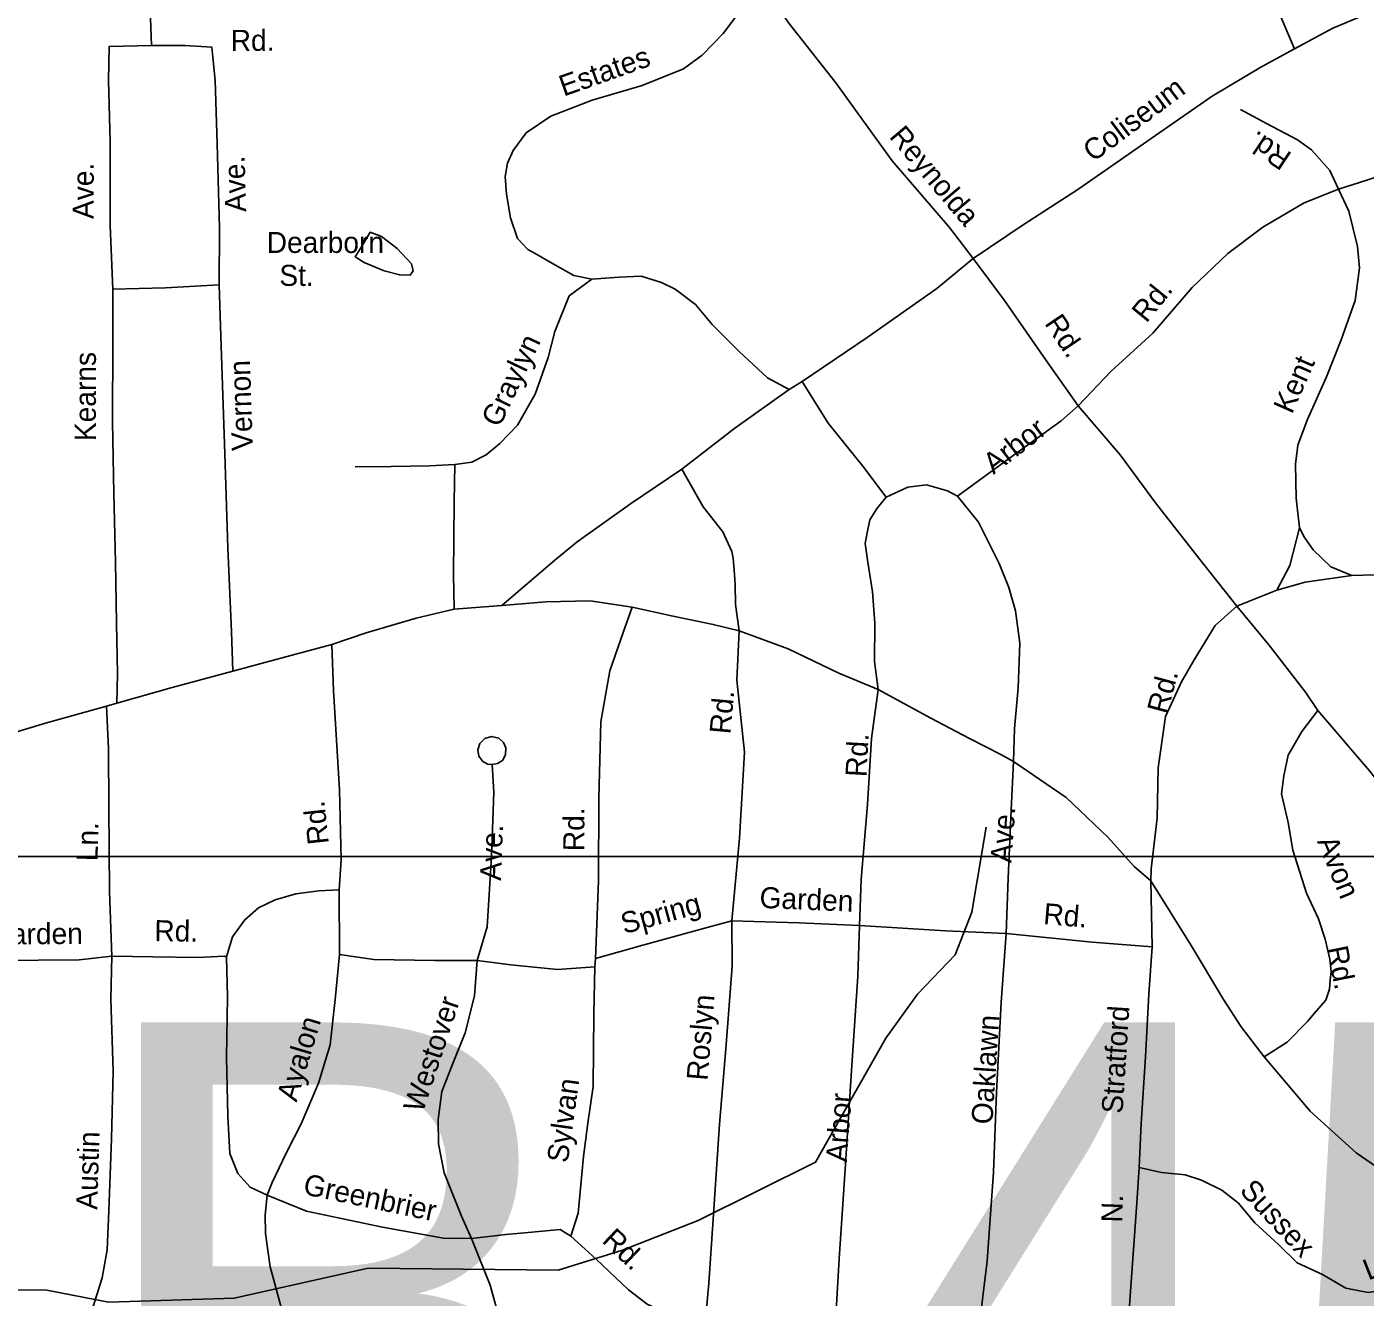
# Model space of a CAD drawing. Extents: x 1551653 to 1702041, y 811336 to 920032.
# Drawn here: x 1619586 to 1623759, y 860865 to 864827 of the extents above; entities that cross this region are included whole.
import ezdxf

# ---------------------------------------------------------------- set-up
doc = ezdxf.new("R2010")
doc.units = 0
for name, color, linetype in [('Old_Level_10', 7, 'Continuous'), ('Old_Level_3', 7, 'Continuous'), ('Old_Level_35', 7, 'Continuous'), ('Old_Level_59', 7, 'Continuous'), ('Old_Level_62', 7, 'Continuous')]:
    doc.layers.add(name, color=color, linetype=linetype)

msp = doc.modelspace()

# ---------------------------------------------------------------- linework, layer by layer
at = {"layer": 'Old_Level_10'}
for p, q in [((1620090.126, 864791.545), (1620090.126, 864791.545)), ((1620009.491, 864039.803), (1620009.491, 864039.803))]:
    msp.add_line(p, q, dxfattribs=at)
at = {"layer": 'Old_Level_3'}
msp.add_lwpolyline([(1625908.099, 859320.788), (1619071.581, 859320.788), (1619071.581, 862239.39), (1625908.099, 862239.39), (1625908.099, 860614.92), (1625908.099, 859320.788)], dxfattribs=at)
at = {"layer": 'Old_Level_35'}
for p, q in [((1622003.08, 863720.404), (1621963.463, 863695.624)), ((1623483.318, 863069.774), (1623359.273, 863019.772)), ((1621066.65, 863021.755), (1620918.537, 863010.151)), ((1621204.563, 863033.563), (1621066.65, 863021.755)), ((1621342.512, 863037.169), (1621204.563, 863033.563)), ((1621473.975, 863017.09), (1621342.512, 863037.169)), ((1619867.04, 862717.511), (1619834.828, 862707.96)), ((1623090.828, 862164.034), (1623095.173, 861958.224)), ((1620560.516, 861933.611), (1620559.604, 862135.343)), ((1621359.3, 861921.607), (1621356.971, 861895.639))]:
    msp.add_line(p, q, dxfattribs=at)
for points in [[(1623402.397, 865857.166), (1623416.813, 865768.823), (1623401.475, 865565.221), (1623372.705, 865399.713), (1623359.198, 865296.131), (1623359.936, 865224.074), (1623378.64, 865149.855), (1623403.227, 865069.511), (1623435.887, 864983.002), (1623489.87, 864872.244), (1623538.391, 864758.396)], [(1619974.684, 864768.471), (1619970.593, 864882.418), (1619972.65, 865036.856)], [(1624620.712, 865036.216), (1624520.404, 865013.841), (1624387.108, 864988.004), (1624206.964, 864957.012), (1624014.717, 864930.096), (1623874.299, 864898.01), (1623740.629, 864856.662), (1623657.997, 864822.61), (1623538.391, 864758.396)], [(1621873.738, 864967.47), (1621826.708, 864898.185), (1621757.19, 864805.545), (1621692.2, 864738.625), (1621633.496, 864695.591), (1621504.973, 864643.57), (1621348.369, 864598.321), (1621219.688, 864548.301), (1621142.779, 864495.63), (1621102.037, 864440.427), (1621084.426, 864400.962), (1621076.981, 864359.489), (1621081.673, 864304.765), (1621094.58, 864230.66), (1621115.482, 864166.202), (1621148.15, 864132.678), (1621171.26, 864119.462)], [(1622537.174, 864104.485), (1622462.497, 864200.303), (1622284.033, 864409.039), (1622108.259, 864651.739), (1621961.56, 864838.018), (1621873.738, 864967.47)], [(1619974.684, 864768.471), (1619842.738, 864764.747), (1619840.987, 864658.724), (1619845.937, 864468.718), (1619845.629, 864206.976), (1619854.218, 864008.893)], [(1620186.051, 864021.57), (1620187.059, 864199.45), (1620179.365, 864461.349), (1620172.777, 864659.393), (1620162.482, 864763.461), (1620078.545, 864768.766), (1619974.684, 864768.471)], [(1623538.391, 864758.396), (1623433.555, 864700.289), (1623282.256, 864610.709), (1623092.263, 864477.888), (1622862.883, 864318.992), (1622692.912, 864208.705), (1622537.174, 864104.485)], [(1623370.258, 864568.901), (1623451.422, 864525.63), (1623548.427, 864474.036), (1623592.029, 864443.334), (1623648.741, 864378.347), (1623675.772, 864319.965)], [(1623675.772, 864319.965), (1623764.2, 864348.59), (1623870.552, 864382.852), (1623952.484, 864377.386), (1624093.176, 864396.991), (1624195.252, 864409.152), (1624239.487, 864410.968), (1624358.354, 864430.022)], [(1624358.354, 864430.022), (1624392.112, 864294.835), (1624399.492, 864190.334), (1624390.23, 864118.484), (1624376.431, 864044.691), (1624351.369, 863983.166), (1624310.075, 863903.87), (1624244.797, 863812.945), (1624209.41, 863735.619), (1624186.385, 863666.049), (1624172.881, 863582.276), (1624163.048, 863462.608), (1624155.624, 863382.713), (1624116.273, 863297.464), (1624077.366, 863234.019), (1624040.709, 863192.739), (1624000.21, 863159.34), (1623963.797, 863139.869), (1623907.701, 863126.798), (1623823.685, 863118.297), (1623717.783, 863116.043)], [(1622863.969, 863644.412), (1622967.365, 863752.997), (1623096.971, 863871.655), (1623219.316, 864013.653), (1623330.93, 864119.847), (1623440.051, 864201.881), (1623569.26, 864277.701), (1623675.772, 864319.965)], [(1623675.772, 864319.965), (1623708.6, 864251.461), (1623734.778, 864141.071), (1623741.641, 864075.093), (1623727.97, 863973.315), (1623684.05, 863850.136), (1623638.092, 863735.005), (1623577.921, 863599.95), (1623548.735, 863522.499), (1623541.714, 863462.608), (1623543.968, 863356.702), (1623554.509, 863264.639)], [(1621171.26, 864119.462), (1621232.434, 864083.99), (1621291.797, 864050.968), (1621347.886, 864040.166)], [(1622537.174, 864104.485), (1622422.995, 864010.446), (1622206.117, 863857.519), (1622003.08, 863720.404)], [(1622537.174, 864104.485), (1622634.593, 863973.689), (1622761.85, 863788.767), (1622863.969, 863644.412)], [(1621347.886, 864040.166), (1621276.905, 863987.303), (1621232.47, 863876.468)], [(1621347.886, 864040.166), (1621432.972, 864045.819), (1621501.876, 864049.021), (1621564.466, 864028.971), (1621608.071, 864008.272), (1621671.423, 863960.871), (1621722.461, 863898.819), (1621806.646, 863814.567), (1621895.785, 863731.968), (1621963.463, 863695.624)], [(1619854.218, 864008.893), (1619853.693, 863845.012), (1619853.431, 863595.278), (1619857.689, 863371.266), (1619862.154, 863157.257), (1619865.104, 862967.29), (1619868.503, 862809.335), (1619867.04, 862717.511)], [(1619854.218, 864008.893), (1620018.171, 864012.17), (1620186.051, 864021.57)], [(1620228.263, 862817.642), (1620224.132, 862939.594), (1620212.639, 863201.575), (1620203.394, 863495.524), (1620195.54, 863739.621), (1620190.061, 863893.617), (1620186.051, 864021.57)], [(1621232.47, 863876.468), (1621211.207, 863795.054), (1621171.286, 863681.6), (1621115.892, 863584.671), (1621060.905, 863527.552), (1621018.363, 863492.197), (1620974.072, 863469.081), (1620920.099, 863461.971)], [(1621963.463, 863695.624), (1621793.441, 863575.029), (1621628.688, 863446.741)], [(1622003.08, 863720.404), (1622085.042, 863590.726), (1622192.791, 863457.068), (1622265.542, 863360.27)], [(1622863.969, 863644.412), (1622811.633, 863598.422), (1622661.007, 863489.836), (1622487.405, 863363.365)], [(1622863.969, 863644.412), (1622995.408, 863492.329), (1623104.83, 863342.628), (1623240.108, 863169.948), (1623359.273, 863019.772)], [(1620920.099, 863461.971), (1620841.959, 863457.155), (1620722.254, 863455.18), (1620610.188, 863454.852)], [(1620920.099, 863461.971), (1620918.104, 863343.946), (1620916.326, 863118.258), (1620918.537, 863010.151)], [(1621628.688, 863446.741), (1621468.57, 863339.362), (1621301.892, 863220.704), (1621232.103, 863163.886), (1621066.65, 863021.755)], [(1621628.688, 863446.741), (1621694.716, 863329.45), (1621755.792, 863251.807), (1621783.854, 863190.683), (1621788.807, 863169.208), (1621791.086, 863132.494), (1621794.593, 863088.397), (1621795.409, 863025.484), (1621806.964, 862942.885)], [(1622265.542, 863360.27), (1622332.95, 863391.47), (1622391.668, 863397.857), (1622456.769, 863379.972), (1622487.405, 863363.365)], [(1622240.427, 862760.016), (1622228.872, 862847.571), (1622230.523, 862966.514), (1622223.116, 863064.762), (1622208.575, 863156.911), (1622200.159, 863215.054), (1622206.245, 863248.751), (1622214.646, 863288.783), (1622237.48, 863325.579), (1622265.542, 863360.27)], [(1622487.405, 863363.365), (1622553.859, 863282.298), (1622617.684, 863153.273), (1622648.319, 863077.901), (1622668.987, 863004.977), (1622682.192, 862904.206), (1622677.24, 862765.439), (1622665.685, 862638.236), (1622662.383, 862535.812)], [(1623554.509, 863264.639), (1623524.509, 863147.182), (1623483.318, 863069.774)], [(1623717.783, 863116.043), (1623652.295, 863142.985), (1623597.137, 863195.935), (1623569.9, 863234.307), (1623554.509, 863264.639)], [(1623717.783, 863116.043), (1623571.665, 863094.396), (1623483.318, 863069.774)], [(1620918.537, 863010.151), (1620800.305, 862982.133), (1620643.698, 862936.683), (1620537.307, 862900.42)], [(1621473.975, 863017.09), (1621445.75, 862937.819), (1621403.703, 862818.206), (1621375.659, 862658.885), (1621370.035, 862421.268), (1621368.205, 862163.361), (1621359.3, 861921.607)], [(1621806.964, 862942.885), (1621726.095, 862962.922), (1621596.581, 862990.363), (1621473.975, 863017.09)], [(1623359.273, 863019.772), (1623291.625, 862960.11), (1623226.246, 862853.107), (1623186.63, 862784.271), (1623136.495, 862675.613), (1623113.851, 862516.184), (1623110.18, 862358.593), (1623091.775, 862201.077), (1623090.828, 862164.034)], [(1623359.273, 863019.772), (1623458.7, 862899.858), (1623572.637, 862752.185), (1623611.862, 862694.237)], [(1621806.964, 862942.885), (1621800.362, 862789.25), (1621823.781, 862564.345), (1621807.744, 862296.721), (1621784.713, 862039.244)], [(1622240.427, 862760.016), (1622118.275, 862811.228), (1621959.808, 862887.219), (1621806.964, 862942.885)], [(1620537.307, 862900.42), (1620366.701, 862855.256), (1620228.263, 862817.642)], [(1620559.604, 862135.343), (1620566.113, 862229.264), (1620561.33, 862447.282), (1620542.009, 862757.445), (1620537.307, 862900.42)], [(1620228.263, 862817.642), (1620039.526, 862766.641), (1619867.04, 862717.511)], [(1622240.427, 862760.016), (1622220.044, 862607.596), (1622206.839, 862401.097), (1622187.03, 862168.167), (1622182.078, 862024.444)], [(1622662.383, 862535.812), (1622622.767, 862557.289), (1622525.375, 862606.848), (1622404.874, 862671.275), (1622240.427, 862760.016)], [(1619834.828, 862707.96), (1619644.255, 862655.194), (1619467.487, 862602.15)], [(1619834.828, 862707.96), (1619840.153, 862575.979), (1619841.226, 862392.055), (1619843.319, 862130.264), (1619851.226, 861928.191)], [(1623611.862, 862694.237), (1623561.43, 862628.812), (1623518.47, 862555.911), (1623505.608, 862490.878), (1623498.672, 862434.989), (1623519.074, 862344.937), (1623533.532, 862258.795), (1623576.433, 862125.304), (1623613.79, 862044.925), (1623634.335, 861981.37), (1623649.278, 861919.683), (1623652.882, 861880.344), (1623649.735, 861853.392), (1623647.41, 861826.22), (1623636.734, 861791.932), (1623606.319, 861757.057), (1623578.764, 861725.109), (1623515.815, 861660.151), (1623444.282, 861614.654)], [(1623611.862, 862694.237), (1623772.968, 862506.435), (1623855.117, 862403.112), (1623916.316, 862322.251)], [(1621036.985, 862526.081), (1621023.202, 862527.36), (1621007.572, 862536.081), (1620995.686, 862551.93), (1620992.297, 862572.212), (1620998.491, 862591.497), (1621013.819, 862607.396), (1621035.358, 862613.561), (1621057.654, 862607.908), (1621072.004, 862595.208), (1621079.855, 862577.839), (1621078.422, 862556.458), (1621068.868, 862539.24), (1621053.251, 862528.951), (1621036.985, 862526.081)], [(1621036.985, 862526.081), (1621041.644, 862440.136), (1621034.544, 862238.168), (1621021.325, 862020.517), (1620989.77, 861915.098)], [(1622662.383, 862535.812), (1622655.207, 862383.623), (1622645.909, 862171.895), (1622639.323, 861999.664)], [(1623090.828, 862164.034), (1623038.808, 862208.109), (1622956.417, 862299.427), (1622826.663, 862423.528), (1622662.383, 862535.812)], [(1623444.282, 861614.654), (1623371.933, 861707.774), (1623317.758, 861793.818), (1623216.702, 861961.364), (1623090.828, 862164.034)], [(1620559.604, 862135.343), (1620496.714, 862132.417), (1620424.493, 862123.476), (1620360.274, 862104.569), (1620308.131, 862079.211), (1620265.556, 862042.053), (1620226.852, 861988.608), (1620208.788, 861926.741)], [(1621784.713, 862039.244), (1621707.649, 862018.398), (1621507.027, 861963.434), (1621359.3, 861921.607)], [(1621784.713, 862039.244), (1621785.635, 861897.348), (1621765.802, 861639.806), (1621746.216, 861404.272), (1621725.812, 861108.721), (1621712.758, 860909.076), (1621701.839, 860795.034)], [(1622182.078, 862024.444), (1621993.482, 862032.207), (1621784.713, 862039.244)], [(1622182.078, 862024.444), (1622177.126, 861865.853), (1622157.318, 861572.584), (1622137.538, 861264.566), (1622119.423, 860984.662), (1622106.217, 860768.252)], [(1622639.323, 861999.664), (1622450.62, 862007.325), (1622182.078, 862024.444)], [(1622639.323, 861999.664), (1622624.467, 861785.691), (1622609.61, 861503.2), (1622599.735, 861254.654), (1622579.969, 860978.055), (1622551.907, 860748.428)], [(1623095.173, 861958.224), (1622907.558, 861972.437), (1622639.323, 861999.664)], [(1623095.173, 861958.224), (1623084.766, 861810.354), (1623073.595, 861614.672), (1623060.176, 861407.028), (1623053.979, 861269.275)], [(1619851.226, 861928.191), (1619749.156, 861917.657), (1619493.376, 861915.442), (1619179.702, 861910.199), (1619001.779, 861908.808), (1618963.807, 861901.374), (1618947.56, 861889.697), (1618944.499, 861817.719), (1618947.199, 861595.741), (1618933.042, 861460.151)], [(1619851.226, 861928.191), (1619848.309, 861794.376), (1619854.769, 861570.321), (1619849.677, 861358.708), (1619842.135, 861134.935), (1619836.459, 861012.983), (1619821.072, 860925.244), (1619787.519, 860819.867), (1619729.035, 860728.601)], [(1620208.788, 861926.741), (1620201.832, 861929.084), (1620117.886, 861924.182), (1619980.058, 861926.38), (1619851.226, 861928.191)], [(1620335.382, 861183.36), (1620282.859, 861208.239), (1620243.502, 861250.86), (1620218.551, 861313.202), (1620212.301, 861429.193), (1620209.03, 861613.162), (1620211.839, 861801.01), (1620208.788, 861926.741)], [(1620335.382, 861183.36), (1620350.999, 861223.265), (1620394.27, 861314.439), (1620441.746, 861405.725), (1620495.555, 861532.907), (1620531.395, 861652.247), (1620547.478, 861793.999), (1620560.516, 861933.611)], [(1620560.516, 861933.611), (1620668.052, 861917.824), (1620857.901, 861915.17), (1620989.77, 861915.098)], [(1620972.575, 861047.963), (1620941.585, 861118.229), (1620887.69, 861252.999), (1620869.108, 861343.225), (1620868.252, 861419.285), (1620879.633, 861506.903), (1620914.826, 861594.439), (1620952.379, 861689.731), (1620981.942, 861805.393), (1620989.77, 861915.098)], [(1620989.77, 861915.098), (1621095.351, 861901.548), (1621240.941, 861887.388), (1621356.971, 861895.639)], [(1621282.293, 861055.286), (1621305.354, 861126.858), (1621321.965, 861304.42), (1621335.675, 861408.199), (1621351.39, 861521.945), (1621353.972, 861747.818), (1621356.971, 861895.639)], [(1624069.617, 861115.995), (1623968.77, 861175.673), (1623838.042, 861241.762), (1623731.277, 861315.368), (1623587.639, 861445.555), (1623444.282, 861614.654)], [(1623053.979, 861269.275), (1623045.823, 861143.373), (1623027.548, 860883.797), (1623014.701, 860704.158)], [(1624069.617, 861115.995), (1624047.169, 861045.211), (1623984.095, 860974.25), (1623909.345, 860919.535), (1623830.877, 860888.712), (1623768.863, 860879.762), (1623699.096, 860892.983), (1623626.185, 860935.445), (1623546.897, 860972.672), (1623488.655, 861028.998), (1623414.69, 861097.468), (1623363.693, 861158.134), (1623312.492, 861198.997), (1623249.09, 861230.099), (1623197.404, 861246.956), (1623123.706, 861254.056), (1623053.979, 861269.275)], [(1620384.476, 860604.841), (1620406.382, 860658.827), (1620405.355, 860716.681), (1620377.265, 860841.12), (1620345.047, 860959.44), (1620330.549, 861063.59), (1620329.526, 861121.644), (1620335.382, 861183.36)], [(1620972.575, 861047.963), (1620884.754, 861049.145), (1620695.358, 861084.003), (1620458.436, 861133.436), (1620335.382, 861183.36)], [(1621282.293, 861055.286), (1621248.69, 861075.778), (1621148.855, 861066.799), (1621079.104, 861061.208), (1620972.575, 861047.963)], [(1620972.575, 861047.963), (1621030.272, 860903.111), (1621092.706, 860676.32), (1621109.527, 860588.128), (1621130.557, 860529.871)], [(1621282.293, 861055.286), (1621361.088, 860984.05), (1621461.607, 860888.558), (1621519.933, 860843.948), (1621603.381, 860804.634), (1621701.839, 860795.034)]]:
    msp.add_lwpolyline(points, dxfattribs=at)
at = {"layer": 'Old_Level_59'}
msp.add_lwpolyline([(1618887.736, 860688.998), (1619415.745, 860888.309), (1619648.787, 860886.874), (1619840.716, 860850.169), (1620232.775, 860861.857), (1620650.774, 860955.259), (1621242.759, 860949.722), (1621443.813, 861011.34), (1621679.365, 861104.758), (1622045.561, 861286.422), (1622264.917, 861672.724), (1622362.754, 861810.018), (1622480.761, 861932.332), (1622532.742, 862065.923), (1622577.751, 862330.85)], dxfattribs=at)
at = {"layer": 'Old_Level_62'}
msp.add_lwpolyline([(1620635.395, 864151.405), (1620610.276, 864109.37), (1620637.446, 864091.633), (1620700.397, 864065.386), (1620748.892, 864052.775), (1620781.495, 864052.365), (1620790.517, 864065.386), (1620785.493, 864087.122), (1620740.895, 864135.309), (1620714.135, 864156.532), (1620691.99, 864172.731), (1620656.208, 864186.264), (1620635.395, 864151.405)], dxfattribs=at)

# ---------------------------------------------------------------- texts
at = {"layer": 'Old_Level_10'}
for s, rotation, p in [('Rd.', 0.162889, (1620221.719, 864751.402)), ('Estates', 19.547006, (1621259.962, 864608.739)), ('Coliseum', 36.760897, (1622910.643, 864403.044)), ('Reynolda', 310.203175, (1622272.42, 864483.064)), ('Rd.', 146.416214, (1623533.991, 864430.375)), ('Ave.', 91.682639, (1620270.083, 864249.777)), ('Ave.', 89.932492, (1619794.474, 864227.174)), ('Dearborn', 359.977653, (1620333.911, 864121.514)), ('St.', 359.733808, (1620373.22, 864018.89)), ('Rd.', 50.9283, (1623076.893, 863900.683)), ('Rd.', 304.028369, (1622757.274, 863901.747)), ('Graylyn', 64.426367, (1621059.6, 863574.464)), ('Kearns', 89.939783, (1619801.206, 863534.614)), ('Vernon', 91.842969, (1620290.903, 863505.324)), ('Kent', 65.985875, (1623530.398, 863616.447)), ('Arbor', 37.683164, (1622600.222, 863429.175)), ('Rd.', 74.835219, (1623141.195, 862680.757)), ('Rd.', 84.888458, (1621779.879, 862619.272)), ('Rd.', 86.851039, (1622203.746, 862485.987)), ('Rd.', 96.159458, (1620527.929, 862279.916)), ('Rd.', 89.593303, (1621323.93, 862255.765)), ('Ave.', 85.807786, (1622655.717, 862218.18)), ('Ln.', 88.609197, (1619806.507, 862224.075)), ('Ave.', 87.986728, (1621064.628, 862163.103)), ('Avon', 292.221569, (1623608.286, 862287.024)), ('Spring', 15.321139, (1621448.524, 861997.148)), ('Garden', 357.655347, (1621869.666, 862079.327)), ('Rd.', 355.164569, (1622753.819, 862028.985)), ('Garden', 0.496058, (1619468.259, 861964.412)), ('Rd.', 359.086292, (1619983.233, 861975.556)), ('Rd.', 281.189986, (1623639.245, 861954.164)), ('Westover', 71.681014, (1620820.69, 861437.633)), ('Roslyn', 85.246331, (1621708.386, 861539.022)), ('Stratford', 86.293458, (1623002.413, 861436.216)), ('Ayalon', 73.284139, (1620426.789, 861471.659)), ('Oaklawn', 86.327483, (1622596.559, 861402.686)), ('Sylvan', 82.133825, (1621272.555, 861281.82)), ('Arbor', 85.845575, (1622142.796, 861285.278)), ('Austin', 88.193119, (1619805.272, 861137.41)), ('Greenbrier', 348.214667, (1620444.513, 861187.017)), ('Sussex', 312.785961, (1623364.835, 861195.17)), ('N.', 88.106622, (1623001.501, 861097.192)), ('Rd.', 316.4689, (1621376.048, 861038.377)), ('Ln.', 21.445736, (1623768.698, 860916.833))]:
    msp.add_text(s, height=65.6167, rotation=rotation, dxfattribs=at).set_placement(p)
at = {"layer": 'Old_Level_3'}
msp.add_text('B-4512', height=1788.0542, dxfattribs=at).set_placement((1619746.3, 859933.988))

doc.saveas('drawing.dxf')
